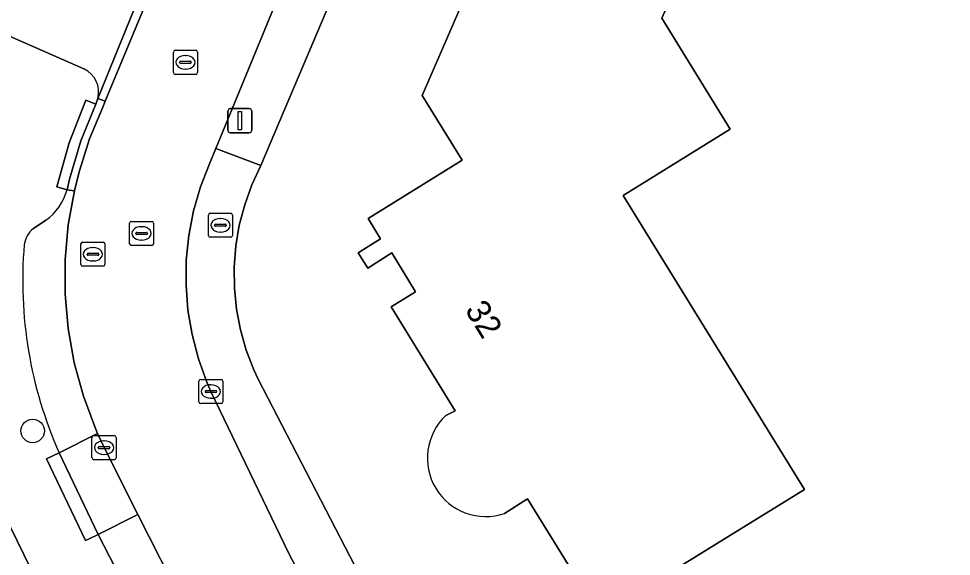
# Model space of a CAD drawing. Extents: x 158835 to 160077, y 386387 to 387778.
# Drawn here: x 159275.32 to 159314.12, y 386695.46 to 386717.8 of the extents above; entities that cross this region are included whole.
import ezdxf

# ---------------------------------------------------------------- set-up
doc = ezdxf.new("R2010")
doc.units = 0
for name, color, linetype in [('IMGEO_Boom', 7, 'Continuous'), ('IMGEO_Brandkraan', 7, 'Continuous'), ('IMGEO_Erf', 7, 'Continuous'), ('IMGEO_Fietspad_gesloten', 7, 'Continuous'), ('IMGEO_Kolk', 7, 'Continuous'), ('IMGEO_Lichtmast', 7, 'Continuous'), ('IMGEO_Pand', 7, 'Continuous'), ('IMGEO_Pand_nummerreeks', 7, 'Continuous'), ('IMGEO_Parkeervlak_open', 7, 'Continuous'), ('IMGEO_Rijbaan_lokaal_gesloten', 7, 'Continuous'), ('IMGEO_Rijbaan_lokaal_open', 7, 'Continuous'), ('IMGEO_Rioolput', 7, 'Continuous'), ('IMGEO_Voetpad_open', 7, 'Continuous')]:
    doc.layers.add(name, color=color, linetype=linetype)

msp = doc.modelspace()

# ---------------------------------------------------------------- linework, layer by layer
at = {"layer": 'IMGEO_Boom'}
msp.add_circle((159275.907, 386700.667), 0.489, dxfattribs=at)
at = {"layer": 'IMGEO_Brandkraan'}
for p, q in [((159283.217, 386708.788), (159283.217, 386709.64)), ((159283.292, 386709.714), (159284.144, 386709.714)), ((159283.705, 386709.494), (159283.73, 386709.494)), ((159284.218, 386709.64), (159284.218, 386708.788)), ((159283.476, 386709.208), (159283.476, 386709.22)), ((159283.914, 386709.171), (159283.516, 386709.171)), ((159283.519, 386709.257), (159283.917, 386709.257)), ((159283.96, 386709.22), (159283.96, 386709.208)), ((159284.144, 386708.714), (159283.292, 386708.714)), ((159283.728, 386708.934), (159283.703, 386708.934))]:
    msp.add_line(p, q, dxfattribs=at)
for points in [[(159283.217, 386708.788), (159283.217, 386709.64)], [(159283.292, 386709.714), (159284.144, 386709.714)], [(159284.218, 386709.64), (159284.218, 386708.788)], [(159284.144, 386708.714), (159283.292, 386708.714)]]:
    msp.add_lwpolyline(points, dxfattribs=at)
for centre, radius, start, end in [((159283.294, 386709.638), 0.0765, 91.552, 178.448), ((159283.294, 386709.638), 0.0765, 91.552, 178.448), ((159284.142, 386709.638), 0.0765, 1.552, 88.448), ((159284.142, 386709.638), 0.0765, 1.552, 88.448), ((159283.516, 386709.217), 0.0403, 85.8775, 175.7526), ((159283.513, 386709.207), 0.0366, 178.938, 274.7102), ((159283.917, 386709.214), 0.043, 264.8664, 352.4533), ((159283.921, 386709.219), 0.0386, 1.7309, 96.639), ((159283.294, 386708.79), 0.0765, 181.552, 268.448), ((159283.294, 386708.79), 0.0765, 181.552, 268.448), ((159284.142, 386708.79), 0.0765, 271.552, 358.448), ((159284.142, 386708.79), 0.0765, 271.552, 358.448)]:
    msp.add_arc(centre, radius, start, end, dxfattribs=at)
for centre, major_axis, ratio, start_param, end_param in [((159283.704, 386709.214), (-0.387, 0.002), 0.722429, 4.712389, 7.853982), ((159283.729, 386709.214), (-0.39, 0.002), 0.717154, 1.570796, 4.712389)]:
    msp.add_ellipse(centre, major_axis=major_axis, ratio=ratio, start_param=start_param, end_param=end_param, dxfattribs=at)
at = {"layer": 'IMGEO_Erf'}
for points in [[(159293.089, 386701.303), (159293.486, 386701.509), (159290.822, 386705.829), (159291.826, 386706.448), (159290.847, 386708.063), (159289.847, 386707.437), (159289.448, 386708.074), (159290.379, 386708.645), (159289.858, 386709.5), (159293.768, 386711.923), (159292.114, 386714.607), (159294.178, 386719.374), (159294.985, 386719.024), (159298.628, 386727.367), (159304.218, 386722.599), (159302.078, 386717.823), (159304.926, 386713.21), (159300.468, 386710.457), (159308.016, 386698.233)], [(159291.757, 386726.701), (159285.398, 386711.692), (159285.027, 386710.896), (159284.728, 386710.07), (159284.504, 386709.221), (159284.357, 386708.355), (159284.288, 386707.479), (159284.297, 386706.6), (159284.385, 386705.726), (159284.551, 386704.864), (159284.793, 386704.019), (159285.109, 386703.2), (159285.288, 386702.815), (159291.715, 386690.4), (159299.208, 386678.123), (159301.454, 386674.875), (159303.638, 386671.874), (159304.346, 386670.869), (159306.768, 386667.782), (159308.337, 386665.804), (159309.121, 386664.939), (159314.122, 386659.18)], [(159279.623, 386687.477), (159275.817, 386694.968), (159274.157, 386698.347)], [(159308.016, 386698.233), (159299.496, 386692.978), (159296.496, 386697.842), (159295.536, 386697.238)]]:
    msp.add_lwpolyline(points, dxfattribs=at)
msp.add_arc((159294.754, 386699.536), 2.428, 133.2959, 288.7973, dxfattribs=at)
at = {"layer": 'IMGEO_Fietspad_gesloten'}
for points in [[(159278.616, 386714.482), (159280.284, 386718.566)], [(159273.734, 386717.643), (159274.944, 386717.076), (159278.041, 386715.716)]]:
    msp.add_lwpolyline(points, dxfattribs=at)
msp.add_arc((159277.593, 386714.756), 1.059, 345.0072, 64.9604, dxfattribs=at)
at = {"layer": 'IMGEO_Kolk'}
for p, q in [((159282.821, 386701.88), (159282.821, 386702.732)), ((159282.896, 386702.806), (159283.748, 386702.806)), ((159283.309, 386702.586), (159283.334, 386702.586)), ((159283.822, 386702.732), (159283.822, 386701.88)), ((159283.08, 386702.3), (159283.08, 386702.312)), ((159283.518, 386702.263), (159283.12, 386702.263)), ((159283.123, 386702.349), (159283.521, 386702.349)), ((159283.564, 386702.312), (159283.564, 386702.3)), ((159283.748, 386701.806), (159282.896, 386701.806)), ((159283.332, 386702.026), (159283.307, 386702.026)), ((159278.375, 386699.547), (159278.375, 386700.399)), ((159278.45, 386700.473), (159279.302, 386700.473)), ((159278.863, 386700.253), (159278.888, 386700.253)), ((159279.376, 386700.399), (159279.376, 386699.547)), ((159278.634, 386699.967), (159278.634, 386699.979)), ((159279.072, 386699.93), (159278.674, 386699.93)), ((159278.677, 386700.016), (159279.075, 386700.016)), ((159279.118, 386699.979), (159279.118, 386699.967)), ((159279.302, 386699.473), (159278.45, 386699.473)), ((159278.886, 386699.693), (159278.861, 386699.693))]:
    msp.add_line(p, q, dxfattribs=at)
for points in [[(159282.821, 386701.88), (159282.821, 386702.732)], [(159282.896, 386702.806), (159283.748, 386702.806)], [(159283.822, 386702.732), (159283.822, 386701.88)], [(159283.748, 386701.806), (159282.896, 386701.806)], [(159278.375, 386699.547), (159278.375, 386700.399)], [(159278.45, 386700.473), (159279.302, 386700.473)], [(159279.376, 386700.399), (159279.376, 386699.547)], [(159279.302, 386699.473), (159278.45, 386699.473)]]:
    msp.add_lwpolyline(points, dxfattribs=at)
for centre, radius, start, end in [((159282.898, 386702.73), 0.0765, 91.552, 178.448), ((159282.898, 386702.73), 0.0765, 91.552, 178.448), ((159283.746, 386702.73), 0.0765, 1.552, 88.448), ((159283.746, 386702.73), 0.0765, 1.552, 88.448), ((159283.12, 386702.309), 0.0403, 85.8775, 175.7526), ((159283.117, 386702.299), 0.0366, 178.938, 274.7102), ((159283.521, 386702.306), 0.043, 264.8664, 352.4533), ((159283.525, 386702.311), 0.0386, 1.7309, 96.639), ((159282.898, 386701.882), 0.0765, 181.552, 268.448), ((159282.898, 386701.882), 0.0765, 181.552, 268.448), ((159283.746, 386701.882), 0.0765, 271.552, 358.448), ((159283.746, 386701.882), 0.0765, 271.552, 358.448), ((159278.452, 386700.397), 0.0765, 91.552, 178.448), ((159278.452, 386700.397), 0.0765, 91.552, 178.448), ((159279.3, 386700.397), 0.0765, 1.552, 88.448), ((159279.3, 386700.397), 0.0765, 1.552, 88.448), ((159278.674, 386699.976), 0.0403, 85.8775, 175.7526), ((159278.671, 386699.966), 0.0366, 178.938, 274.7102), ((159279.075, 386699.973), 0.043, 264.8664, 352.4533), ((159279.079, 386699.978), 0.0386, 1.7309, 96.639), ((159278.452, 386699.549), 0.0765, 181.552, 268.448), ((159278.452, 386699.549), 0.0765, 181.552, 268.448), ((159279.3, 386699.549), 0.0765, 271.552, 358.448), ((159279.3, 386699.549), 0.0765, 271.552, 358.448)]:
    msp.add_arc(centre, radius, start, end, dxfattribs=at)
for centre, major_axis, ratio, start_param, end_param in [((159283.308, 386702.306), (-0.387, 0.002), 0.722429, 4.712389, 7.853982), ((159283.333, 386702.306), (-0.39, 0.002), 0.717154, 1.570796, 4.712389), ((159278.862, 386699.973), (-0.387, 0.002), 0.722429, 4.712389, 7.853982), ((159278.887, 386699.973), (-0.39, 0.002), 0.717154, 1.570796, 4.712389)]:
    msp.add_ellipse(centre, major_axis=major_axis, ratio=ratio, start_param=start_param, end_param=end_param, dxfattribs=at)
at = {"layer": 'IMGEO_Lichtmast'}
for p, q in [((159284.029, 386713.161), (159284.029, 386713.961)), ((159284.029, 386713.961), (159284.029, 386713.161)), ((159284.129, 386714.061), (159284.919, 386714.061)), ((159284.919, 386714.061), (159284.129, 386714.061)), ((159285.019, 386713.961), (159285.019, 386713.161)), ((159285.019, 386713.161), (159285.019, 386713.961)), ((159284.919, 386713.061), (159284.129, 386713.061)), ((159284.129, 386713.061), (159284.919, 386713.061))]:
    msp.add_line(p, q, dxfattribs=at)
msp.add_lwpolyline([(159284.449, 386713.936), (159284.599, 386713.936), (159284.599, 386713.186), (159284.449, 386713.186), (159284.449, 386713.936)], dxfattribs=at)
for centre, start, end in [((159284.129, 386713.961), 90, 180), ((159284.129, 386713.961), 90, 180), ((159284.919, 386713.961), 0, 90), ((159284.919, 386713.961), 360, 90), ((159284.129, 386713.161), 180, 270), ((159284.129, 386713.161), 180, 270), ((159284.919, 386713.161), 270, 0), ((159284.919, 386713.161), 270, 0)]:
    msp.add_arc(centre, 0.1, start, end, dxfattribs=at)
at = {"layer": 'IMGEO_Pand'}
msp.add_lwpolyline([(159295.536, 386697.238), (159296.496, 386697.842), (159299.496, 386692.978), (159308.016, 386698.233), (159300.468, 386710.457), (159304.926, 386713.21), (159302.078, 386717.823), (159304.218, 386722.599), (159298.628, 386727.367), (159294.985, 386719.024), (159294.178, 386719.374), (159292.114, 386714.607), (159293.768, 386711.923), (159289.858, 386709.5), (159290.379, 386708.645), (159289.448, 386708.074), (159289.847, 386707.437), (159290.847, 386708.063), (159291.826, 386706.448), (159290.822, 386705.829), (159293.486, 386701.509), (159293.089, 386701.303)], dxfattribs=at)
msp.add_arc((159294.754, 386699.536), 2.428, 133.2959, 288.7973, dxfattribs=at)
at = {"layer": 'IMGEO_Parkeervlak_open'}
for points in [[(159277.256, 386706.354), (159277.258, 386707.793), (159277.389, 386709.226), (159277.648, 386710.642), (159277.337, 386710.693)], [(159276.455, 386709.422), (159275.938, 386709.074)], [(159277.014, 386699.755), (159278.609, 386700.563), (159278.516, 386700.767), (159278.015, 386702.116), (159277.636, 386703.504), (159277.382, 386704.921), (159277.256, 386706.354)], [(159280.284, 386697.196), (159278.638, 386696.363), (159282.453, 386688.933)], [(159285.752, 386683.075), (159287.3, 386683.98), (159284.075, 386689.709), (159280.284, 386697.196)]]:
    msp.add_lwpolyline(points, dxfattribs=at)
for centre, radius, start, end in [((159275.117, 386711.292), 2.3, 305.5877, 344.8955), ((159276.556, 386708.279), 1.007, 127.844, 172.293), ((159293.051, 386706.904), 17.559, 175.0652, 204.0246)]:
    msp.add_arc(centre, radius, start, end, dxfattribs=at)
at = {"layer": 'IMGEO_Rijbaan_lokaal_gesloten'}
for points in [[(159280.612, 386718.433), (159278.924, 386714.373), (159278.82, 386714.122), (159278.269, 386712.801), (159277.838, 386711.435), (159277.648, 386710.642), (159277.389, 386709.226), (159277.258, 386707.793), (159277.256, 386706.354), (159277.382, 386704.921), (159277.636, 386703.504), (159278.015, 386702.116), (159278.516, 386700.767), (159278.609, 386700.563), (159278.878, 386699.974), (159280.284, 386697.196), (159284.075, 386689.709), (159287.3, 386683.98), (159289.215, 386680.779), (159289.242, 386680.733), (159297.263, 386668.731), (159304.162, 386659.994)], [(159288.449, 386691.977), (159286.568, 386695.579), (159283.32, 386702.306), (159283.153, 386702.691), (159282.802, 386703.667), (159282.539, 386704.669), (159282.366, 386705.691), (159282.286, 386706.725), (159282.298, 386707.761), (159282.403, 386708.793), (159282.6, 386709.81), (159282.886, 386710.806), (159283.261, 386711.773), (159283.52, 386712.398), (159285.958, 386718.286)]]:
    msp.add_lwpolyline(points, dxfattribs=at)
at = {"layer": 'IMGEO_Rijbaan_lokaal_open'}
for points in [[(159280.612, 386718.433), (159280.284, 386718.566), (159278.616, 386714.482), (159278.924, 386714.373)], [(159278.269, 386712.801), (159278.82, 386714.122), (159278.924, 386714.373), (159278.616, 386714.482), (159278.528, 386714.252), (159277.915, 386712.717), (159277.442, 386711.133), (159277.337, 386710.693), (159277.648, 386710.642), (159277.838, 386711.435)]]:
    msp.add_lwpolyline(points, close=True, dxfattribs=at)
at = {"layer": 'IMGEO_Rioolput'}
for p, q in [((159281.762, 386715.56), (159281.762, 386716.412)), ((159281.837, 386716.486), (159282.689, 386716.486)), ((159282.763, 386716.412), (159282.763, 386715.56)), ((159282.064, 386716.029), (159282.462, 386716.029)), ((159282.25, 386716.266), (159282.275, 386716.266)), ((159282.021, 386715.98), (159282.021, 386715.992)), ((159282.459, 386715.943), (159282.061, 386715.943)), ((159282.273, 386715.706), (159282.248, 386715.706)), ((159282.505, 386715.992), (159282.505, 386715.98)), ((159282.689, 386715.486), (159281.837, 386715.486)), ((159279.938, 386708.449), (159279.938, 386709.301)), ((159280.013, 386709.375), (159280.865, 386709.375)), ((159280.426, 386709.155), (159280.451, 386709.155)), ((159280.939, 386709.301), (159280.939, 386708.449)), ((159280.197, 386708.869), (159280.197, 386708.881)), ((159280.635, 386708.832), (159280.237, 386708.832)), ((159280.24, 386708.918), (159280.638, 386708.918)), ((159280.681, 386708.881), (159280.681, 386708.869)), ((159277.912, 386707.584), (159277.912, 386708.436)), ((159277.987, 386708.51), (159278.839, 386708.51)), ((159278.4, 386708.29), (159278.425, 386708.29)), ((159278.913, 386708.436), (159278.913, 386707.584)), ((159280.865, 386708.375), (159280.013, 386708.375)), ((159280.449, 386708.595), (159280.424, 386708.595)), ((159278.171, 386708.004), (159278.171, 386708.016)), ((159278.609, 386707.967), (159278.211, 386707.967)), ((159278.214, 386708.053), (159278.612, 386708.053)), ((159278.655, 386708.016), (159278.655, 386708.004)), ((159278.839, 386707.51), (159277.987, 386707.51)), ((159278.423, 386707.73), (159278.398, 386707.73))]:
    msp.add_line(p, q, dxfattribs=at)
for points in [[(159281.762, 386715.56), (159281.762, 386716.412)], [(159281.837, 386716.486), (159282.689, 386716.486)], [(159282.763, 386716.412), (159282.763, 386715.56)], [(159282.689, 386715.486), (159281.837, 386715.486)], [(159279.938, 386708.449), (159279.938, 386709.301)], [(159280.013, 386709.375), (159280.865, 386709.375)], [(159280.939, 386709.301), (159280.939, 386708.449)], [(159277.912, 386707.584), (159277.912, 386708.436)], [(159277.987, 386708.51), (159278.839, 386708.51)], [(159278.913, 386708.436), (159278.913, 386707.584)], [(159280.865, 386708.375), (159280.013, 386708.375)], [(159278.839, 386707.51), (159277.987, 386707.51)]]:
    msp.add_lwpolyline(points, dxfattribs=at)
for centre, radius, start, end in [((159281.839, 386716.41), 0.0765, 91.552, 178.448), ((159281.839, 386716.41), 0.0765, 91.552, 178.448), ((159282.687, 386716.41), 0.0765, 1.552, 88.448), ((159282.687, 386716.41), 0.0765, 1.552, 88.448), ((159282.061, 386715.989), 0.0403, 85.8775, 175.7526), ((159282.466, 386715.991), 0.0386, 1.7309, 96.639), ((159282.058, 386715.979), 0.0366, 178.938, 274.7102), ((159282.462, 386715.986), 0.043, 264.8664, 352.4533), ((159281.839, 386715.562), 0.0765, 181.552, 268.448), ((159281.839, 386715.562), 0.0765, 181.552, 268.448), ((159282.687, 386715.562), 0.0765, 271.552, 358.448), ((159282.687, 386715.562), 0.0765, 271.552, 358.448), ((159280.015, 386709.299), 0.0765, 91.552, 178.448), ((159280.015, 386709.299), 0.0765, 91.552, 178.448), ((159280.863, 386709.299), 0.0765, 1.552, 88.448), ((159280.863, 386709.299), 0.0765, 1.552, 88.448), ((159280.237, 386708.878), 0.0403, 85.8775, 175.7526), ((159280.234, 386708.868), 0.0366, 178.938, 274.7102), ((159280.638, 386708.875), 0.043, 264.8664, 352.4533), ((159280.642, 386708.88), 0.0386, 1.7309, 96.639), ((159277.989, 386708.434), 0.0765, 91.552, 178.448), ((159277.989, 386708.434), 0.0765, 91.552, 178.448), ((159278.837, 386708.434), 0.0765, 1.552, 88.448), ((159278.837, 386708.434), 0.0765, 1.552, 88.448), ((159280.015, 386708.451), 0.0765, 181.552, 268.448), ((159280.015, 386708.451), 0.0765, 181.552, 268.448), ((159280.863, 386708.451), 0.0765, 271.552, 358.448), ((159280.863, 386708.451), 0.0765, 271.552, 358.448), ((159278.211, 386708.013), 0.0403, 85.8775, 175.7526), ((159278.208, 386708.003), 0.0366, 178.938, 274.7102), ((159278.612, 386708.01), 0.043, 264.8664, 352.4533), ((159278.616, 386708.015), 0.0386, 1.7309, 96.639), ((159277.989, 386707.586), 0.0765, 181.552, 268.448), ((159277.989, 386707.586), 0.0765, 181.552, 268.448), ((159278.837, 386707.586), 0.0765, 271.552, 358.448), ((159278.837, 386707.586), 0.0765, 271.552, 358.448)]:
    msp.add_arc(centre, radius, start, end, dxfattribs=at)
for centre, major_axis, ratio, start_param, end_param in [((159282.249, 386715.986), (-0.387, 0.002), 0.722429, 4.712389, 7.853982), ((159282.274, 386715.986), (-0.39, 0.002), 0.717154, 1.570796, 4.712389), ((159280.425, 386708.875), (-0.387, 0.002), 0.722429, 4.712389, 7.853982), ((159280.45, 386708.875), (-0.39, 0.002), 0.717154, 1.570796, 4.712389), ((159278.399, 386708.01), (-0.387, 0.002), 0.722429, 4.712389, 7.853982), ((159278.424, 386708.01), (-0.39, 0.002), 0.717154, 1.570796, 4.712389)]:
    msp.add_ellipse(centre, major_axis=major_axis, ratio=ratio, start_param=start_param, end_param=end_param, dxfattribs=at)
at = {"layer": 'IMGEO_Voetpad_open'}
for points in [[(159303.412, 386750), (159307.801, 386758.523), (159309.912, 386762.168), (159309.182, 386762.679), (159308.147, 386760.905), (159307.223, 386761.444), (159305.619, 386758.545), (159301.005, 386750), (159299.835, 386747.728), (159289.974, 386727.485), (159290.353, 386727.283), (159288.855, 386723.87), (159288.431, 386724.025), (159287.058, 386720.832), (159285.958, 386718.286), (159283.52, 386712.398), (159285.398, 386711.692), (159291.757, 386726.701), (159294.699, 386733.21), (159296.842, 386737.005), (159296.933, 386737.164)], [(159277.337, 386710.693), (159277.442, 386711.133), (159277.915, 386712.717), (159278.528, 386714.252), (159278.119, 386714.419), (159277.426, 386712.643), (159276.914, 386710.807)], [(159278.878, 386699.974), (159278.609, 386700.563), (159277.014, 386699.755), (159278.638, 386696.363), (159280.284, 386697.196)], [(159277.014, 386699.755), (159276.489, 386699.502), (159278.109, 386696.119), (159278.226, 386696.173), (159278.638, 386696.363)]]:
    msp.add_lwpolyline(points, close=True, dxfattribs=at)
for points in [[(159278.041, 386715.716), (159274.944, 386717.076), (159273.734, 386717.643)], [(159277.337, 386710.693), (159276.914, 386710.807), (159277.426, 386712.643), (159278.119, 386714.419), (159278.528, 386714.252), (159278.616, 386714.482)], [(159291.715, 386690.4), (159285.288, 386702.815), (159285.109, 386703.2), (159284.793, 386704.019), (159284.551, 386704.864), (159284.385, 386705.726), (159284.297, 386706.6), (159284.288, 386707.479), (159284.357, 386708.355), (159284.504, 386709.221), (159284.728, 386710.07), (159285.027, 386710.896), (159285.398, 386711.692), (159283.52, 386712.398), (159283.261, 386711.773), (159282.886, 386710.806), (159282.6, 386709.81), (159282.403, 386708.793), (159282.298, 386707.761), (159282.286, 386706.725), (159282.366, 386705.691), (159282.539, 386704.669), (159282.802, 386703.667), (159283.153, 386702.691), (159283.32, 386702.306), (159286.568, 386695.579), (159288.449, 386691.977)], [(159275.938, 386709.074), (159276.455, 386709.422)], [(159282.453, 386688.933), (159278.638, 386696.363), (159278.226, 386696.173), (159278.109, 386696.119), (159276.489, 386699.502), (159277.014, 386699.755)], [(159274.157, 386698.347), (159275.817, 386694.968), (159279.623, 386687.477)]]:
    msp.add_lwpolyline(points, dxfattribs=at)
for centre, radius, start, end in [((159277.593, 386714.756), 1.059, 345.0072, 64.9604), ((159275.117, 386711.292), 2.3, 305.5877, 344.8955), ((159276.556, 386708.279), 1.007, 127.844, 172.293), ((159293.051, 386706.904), 17.559, 175.0652, 204.0246)]:
    msp.add_arc(centre, radius, start, end, dxfattribs=at)

# ---------------------------------------------------------------- texts
at = {"layer": 'IMGEO_Pand_nummerreeks'}
msp.add_text('32', height=1, rotation=301.6607, dxfattribs=at).set_placement((159293.864, 386705.697))

doc.saveas('drawing.dxf')
